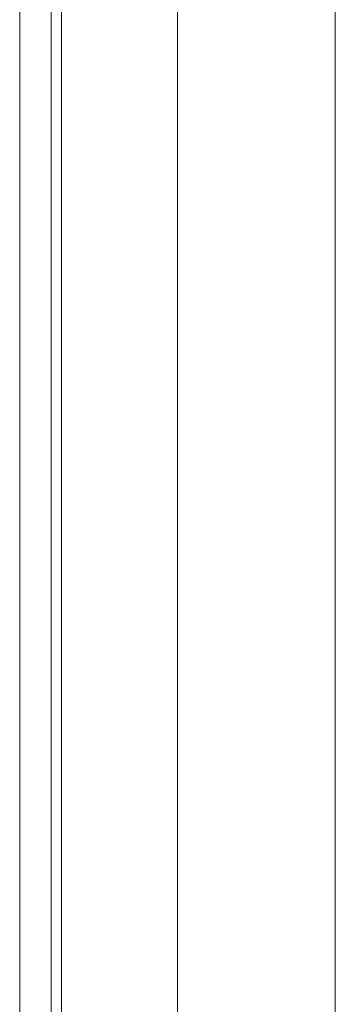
# Model space of a CAD drawing. Header units: millimetres. Extents: x -261 to 187, y -214 to 106.
# Tile 376 of 656: x -187.344 to -187.044, y -78.881 to -77.945. Entities that reach past the tile are written whole.
import ezdxf

# ---------------------------------------------------------------- set-up
doc = ezdxf.new("R2010")
doc.units = ezdxf.units.MM
doc.header["$LTSCALE"] = 0.005
doc.header["$MEASUREMENT"] = 0
doc.layers.add('IFC-Parede padrão-Contorno', color=9, linetype='Continuous', lineweight=5)
doc.layers.add('IFC-Viga-Contorno', color=9, linetype='Continuous', lineweight=5)

msp = doc.modelspace()

# ---------------------------------------------------------------- linework, layer by layer
at = {"layer": 'IFC-Parede padrão-Contorno', "lineweight": 5}
for p, q in [((-187.04367, -89.17695), (-187.04367, -69.39819)), ((-187.31367, -81.44922), (-187.31367, -73.59452)), ((-187.19367, -88.88717), (-187.19367, -75.98957)), ((-187.30367, -78.26562), (-187.30367, -76.74826)), ((-187.30367, -79.0243), (-187.30367, -78.26562))]:
    msp.add_line(p, q, dxfattribs=at)
at = {"layer": 'IFC-Viga-Contorno', "lineweight": 5}
msp.add_line((-187.34351, -78.97816), (-187.34351, -75.49887), dxfattribs=at)

doc.saveas('drawing.dxf')
